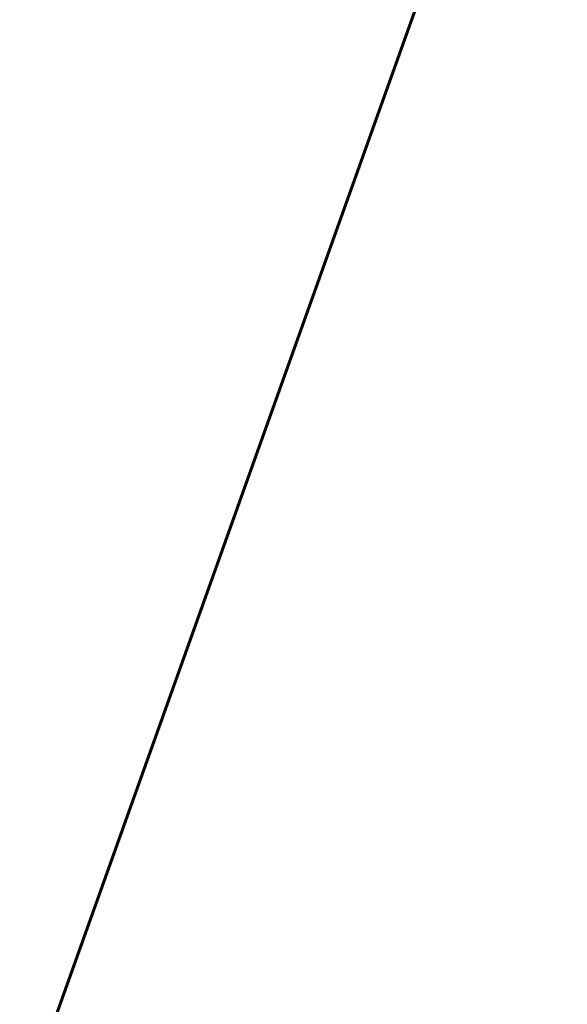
# Model space of a CAD drawing. Header units: metres. Extents: x 134157 to 138734, y 451157 to 455772.
# Tile 698 of 1056: x 136600 to 136626, y 454001 to 454047. Entities that reach past the tile are written whole.
import ezdxf

# ---------------------------------------------------------------- set-up
doc = ezdxf.new("R2010")
doc.units = ezdxf.units.M
doc.layers.add('-DR-alg-bladkaders viewports', color=7, linetype='Continuous', lineweight=60)
doc.layers.add('-DR-nw-gr-arc-gras', color=7, linetype='Continuous', true_color=0xb5d5a4)
pattern_1 = [(115.335625, (136419.71802, 453326.2367), (-0.223681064, -0.105903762), [0.06, -0.187485]), (205.335625, (136419.71802, 453326.2367), (0.105903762, -0.223681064), [0.06, -0.187485])]

msp = doc.modelspace()

# ---------------------------------------------------------------- hatches: boundary and pattern name
at = {"layer": '-DR-nw-gr-arc-gras', "transparency": 33554687}
h = msp.add_hatch(dxfattribs=at)
h.set_pattern_fill('AGR-BOLLEN', color=256, scale=0.1, pattern_type=2)
h.set_pattern_definition(pattern_1)
edge = h.paths.add_edge_path()
edge.add_arc((-7000776.81, 3043164.568), 7592527.997, 340.0567505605, 340.0572256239)
edge.add_line((136455.782, 453494.254), (136455.124, 453494.493))
edge.add_arc((380495.222, 364992.548), 259592.304, 160.06665688, 160.08044536)
edge.add_line((136433.832, 453435.762), (136433.813, 453435.768))
edge.add_line((136433.813, 453435.768), (136432.179, 453431.255))
edge.add_line((136432.179, 453431.255), (136432.198, 453431.248))
edge.add_line((136432.198, 453431.248), (136431.678, 453429.87))
edge.add_line((136431.678, 453429.87), (136432.336, 453429.631))
edge.add_line((136432.336, 453429.631), (136434.309, 453435.077))
h = msp.add_hatch(dxfattribs=at)
h.set_pattern_fill('AGR-BOLLEN', color=256, scale=0.1, pattern_type=2)
h.set_pattern_definition(pattern_1)
edge = h.paths.add_edge_path()
edge.add_line((136644.275, 454017.422), (136643.935, 454016.481))
edge.add_line((136643.935, 454016.481), (136643.884, 454016.34))
edge.add_line((136643.884, 454016.34), (136644.542, 454016.102))
edge.add_arc((1711333.983, -116117.427), 1674723.582, 160.095672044, 160.096657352, ccw=False)
edge.add_line((136654.347, 454043.181), (136653.689, 454043.42))
edge.add_line((136653.689, 454043.42), (136653.638, 454043.279))
edge.add_line((136653.638, 454043.279), (136653.298, 454042.339))
edge.add_line((136653.298, 454042.339), (136644.275, 454017.422))
h = msp.add_hatch(dxfattribs=at)
h.set_pattern_fill('AGR-BOLLEN', color=256, scale=0.1, pattern_type=2)
h.set_pattern_definition(pattern_1)
h.paths.add_polyline_path([(136623.282, 453954.452, 0.016644), (136622.293, 453951.407), (136620.715, 453945.94, -0.016644), (136619.648, 453942.654), (136615.175, 453930.3), (136616.115, 453929.96), (136620.588, 453942.314, 0.016644), (136621.676, 453945.662), (136623.253, 453951.13, -0.016644), (136624.222, 453954.111), (136660.14, 454053.226), (136661.74, 454052.55), (136663.585, 454057.802), (136661.993, 454058.364), (136678.286, 454103.417), (136677.345, 454103.757)])

# ---------------------------------------------------------------- linework, layer by layer
at = {"layer": '-DR-alg-bladkaders viewports'}
msp.add_lwpolyline([(136698.08, 454116.464), (136632.635, 453933.324), (136583.961, 453950.718), (136649.406, 454133.858)], close=True, dxfattribs=at)

doc.saveas('drawing.dxf')
